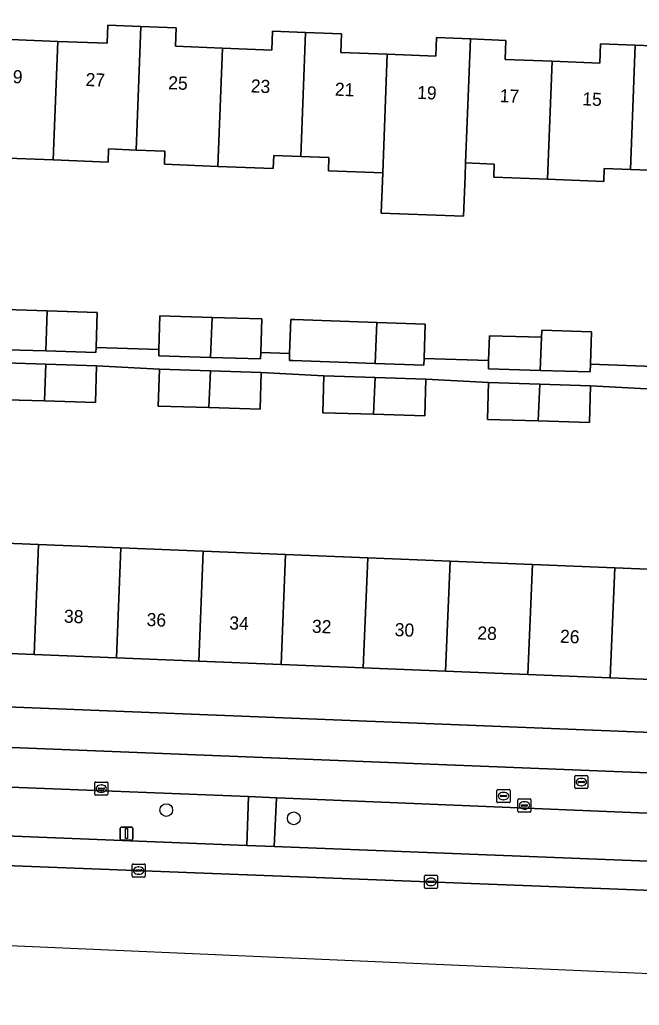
# Model space of a CAD drawing. Extents: x 160732 to 162107, y 387428 to 388479.
# Drawn here: x 161302.4 to 161349.8, y 387460.7 to 387536.1 of the extents above; entities that cross this region are included whole.
import ezdxf

# ---------------------------------------------------------------- set-up
doc = ezdxf.new("R2010")
doc.units = 0
for name, color, linetype in [('IMGEO_Berm_groen', 7, 'Continuous'), ('IMGEO_Boom', 7, 'Continuous'), ('IMGEO_Erf', 7, 'Continuous'), ('IMGEO_Fietspad_open', 7, 'Continuous'), ('IMGEO_Kolk', 7, 'Continuous'), ('IMGEO_Lichtmast', 7, 'Continuous'), ('IMGEO_Pand', 7, 'Continuous'), ('IMGEO_Pand_nummerreeks', 7, 'Continuous'), ('IMGEO_Parkeervlak_open', 7, 'Continuous'), ('IMGEO_Rijbaan_lokaal_gesloten', 7, 'Continuous'), ('IMGEO_Rioolput', 7, 'Continuous'), ('IMGEO_Voetpad_open', 7, 'Continuous')]:
    doc.layers.add(name, color=color, linetype=linetype)

msp = doc.modelspace()

# ---------------------------------------------------------------- linework, layer by layer
at = {"layer": 'IMGEO_Berm_groen'}
for points in [[(161319.919, 387476.701), (161297.792, 387477.555), (161297.671, 387473.821), (161301.33, 387473.681), (161319.774, 387472.953)], [(161357.767, 387475.119), (161322.728, 387476.571), (161322.041, 387476.599), (161321.88, 387472.869), (161357.613, 387471.474)]]:
    msp.add_lwpolyline(points, close=True, dxfattribs=at)
at = {"layer": 'IMGEO_Boom'}
for centre in [(161313.621, 387475.654), (161323.374, 387475.027)]:
    msp.add_circle(centre, 0.489, dxfattribs=at)
at = {"layer": 'IMGEO_Erf'}
for points in [[(161301.72, 387534.538), (161305.324, 387534.396), (161309.106, 387534.248), (161309.161, 387535.638), (161311.679, 387535.539), (161314.373, 387535.433), (161314.317, 387534.024), (161317.925, 387533.883), (161321.699, 387533.735), (161321.756, 387535.181), (161324.282, 387535.082), (161327.023, 387534.974), (161326.967, 387533.552), (161330.528, 387533.413), (161334.243, 387533.267), (161334.299, 387534.685), (161336.886, 387534.584), (161339.601, 387534.477), (161339.544, 387533.018), (161343.132, 387532.878), (161346.775, 387532.735), (161346.833, 387534.217), (161349.49, 387534.112), (161352.091, 387534.01)], [(161351.29, 387524.528), (161349.126, 387524.613), (161347.124, 387524.692), (161347.085, 387523.688), (161342.784, 387523.857), (161338.671, 387524.019), (161338.711, 387525.022), (161336.518, 387525.108), (161336.479, 387524.105), (161336.36, 387521.035), (161330.054, 387521.282), (161330.174, 387524.352), (161326.019, 387524.515), (161326.059, 387525.518), (161323.913, 387525.602), (161321.841, 387525.683), (161321.801, 387524.68), (161317.573, 387524.846), (161313.474, 387525.007), (161313.513, 387526.009), (161311.311, 387526.096), (161309.215, 387526.178), (161309.175, 387525.176), (161304.971, 387525.341), (161300.789, 387525.505)], [(161300.538, 387513.923), (161304.521, 387513.8), (161308.334, 387513.682), (161308.251, 387511.004), (161313.06, 387510.854), (161313.14, 387513.428), (161317.123, 387513.305), (161320.936, 387513.187), (161320.856, 387510.613), (161323.054, 387510.535), (161323.146, 387513.147), (161323.428, 387513.137), (161329.727, 387512.916), (161333.433, 387512.785), (161333.341, 387510.174), (161338.275, 387510), (161338.334, 387511.907), (161342.319, 387511.785), (161342.339, 387512.316), (161346.147, 387512.198), (161346.07, 387509.726), (161350.887, 387509.557)], [(161350.862, 387507.812), (161346.068, 387508.081), (161345.981, 387505.266), (161342.069, 387505.387), (161338.185, 387505.507), (161338.273, 387508.322), (161333.478, 387508.591), (161333.391, 387505.776), (161329.479, 387505.897), (161325.595, 387506.017), (161325.683, 387508.832), (161320.887, 387509.101), (161320.8, 387506.286), (161316.886, 387506.407), (161313.004, 387506.527), (161313.092, 387509.342), (161308.298, 387509.611), (161308.211, 387506.796), (161304.297, 387506.917), (161300.415, 387507.037)], [(161297.558, 387496.199), (161303.853, 387495.944), (161310.147, 387495.689), (161316.442, 387495.434), (161322.737, 387495.179), (161329.033, 387494.924), (161335.328, 387494.669), (161341.623, 387494.414), (161347.917, 387494.159), (161354.212, 387493.904)]]:
    msp.add_lwpolyline(points, dxfattribs=at)
msp.add_lwpolyline([(161379.05, 387484.491), (161372.756, 387484.746), (161366.461, 387485.001), (161360.166, 387485.256), (161353.871, 387485.511), (161347.576, 387485.766), (161341.282, 387486.021), (161334.987, 387486.275), (161328.692, 387486.53), (161322.397, 387486.785), (161316.102, 387487.04), (161309.807, 387487.295), (161303.513, 387487.55), (161297.218, 387487.805), (161290.695, 387488.069), (161290.53, 387483.984), (161391.709, 387479.945), (161391.87, 387483.972), (161385.345, 387484.236)], close=True, dxfattribs=at)
at = {"layer": 'IMGEO_Fietspad_open'}
for points in [[(161410.914, 387476.063), (161399.721, 387476.544), (161272.966, 387481.59), (161267.154, 387480.933), (161265.078, 387480.699), (161254.129, 387479.306), (161252.802, 387479.356), (161252.434, 387479.398), (161246.605, 387479.634), (161134.151, 387484.191)], [(161297.792, 387477.555), (161319.919, 387476.701), (161322.041, 387476.599), (161322.728, 387476.571), (161357.767, 387475.119), (161359.86, 387475.06), (161384.776, 387474.068), (161386.124, 387474.031), (161406.28, 387473.199), (161409.676, 387473.086), (161409.548, 387469.274), (161410.044, 387469.273)]]:
    msp.add_lwpolyline(points, dxfattribs=at)
at = {"layer": 'IMGEO_Kolk'}
for p, q in [((161308.148, 387476.872), (161308.148, 387477.724)), ((161308.223, 387477.798), (161309.075, 387477.798)), ((161308.636, 387477.578), (161308.661, 387477.578)), ((161309.149, 387477.724), (161309.149, 387476.872)), ((161309.075, 387476.798), (161308.223, 387476.798)), ((161308.407, 387477.292), (161308.407, 387477.304)), ((161308.845, 387477.255), (161308.447, 387477.255)), ((161308.45, 387477.341), (161308.848, 387477.341)), ((161308.659, 387477.018), (161308.634, 387477.018)), ((161308.891, 387477.304), (161308.891, 387477.292)), ((161340.515, 387475.58), (161340.515, 387476.432)), ((161340.59, 387476.506), (161341.442, 387476.506)), ((161340.774, 387476), (161340.774, 387476.012)), ((161341.212, 387475.963), (161340.814, 387475.963)), ((161340.817, 387476.049), (161341.215, 387476.049)), ((161341.003, 387476.286), (161341.028, 387476.286)), ((161341.258, 387476.012), (161341.258, 387476)), ((161341.516, 387476.432), (161341.516, 387475.58)), ((161341.442, 387475.506), (161340.59, 387475.506)), ((161341.026, 387475.726), (161341.001, 387475.726)), ((161311.011, 387470.607), (161311.011, 387471.459)), ((161311.086, 387471.533), (161311.938, 387471.533)), ((161312.012, 387471.459), (161312.012, 387470.607)), ((161311.27, 387471.027), (161311.27, 387471.039)), ((161311.708, 387470.99), (161311.31, 387470.99)), ((161311.313, 387471.076), (161311.711, 387471.076)), ((161311.522, 387470.753), (161311.497, 387470.753)), ((161311.499, 387471.313), (161311.524, 387471.313)), ((161311.754, 387471.039), (161311.754, 387471.027)), ((161311.938, 387470.533), (161311.086, 387470.533)), ((161333.365, 387469.743), (161333.365, 387470.595)), ((161333.44, 387470.669), (161334.292, 387470.669)), ((161333.624, 387470.163), (161333.624, 387470.175)), ((161334.062, 387470.126), (161333.664, 387470.126)), ((161333.667, 387470.212), (161334.065, 387470.212)), ((161333.853, 387470.449), (161333.878, 387470.449)), ((161334.108, 387470.175), (161334.108, 387470.163)), ((161334.366, 387470.595), (161334.366, 387469.743)), ((161334.292, 387469.669), (161333.44, 387469.669)), ((161333.876, 387469.889), (161333.851, 387469.889))]:
    msp.add_line(p, q, dxfattribs=at)
for points in [[(161308.148, 387476.872), (161308.148, 387477.724)], [(161308.223, 387477.798), (161309.075, 387477.798)], [(161309.149, 387477.724), (161309.149, 387476.872)], [(161309.075, 387476.798), (161308.223, 387476.798)], [(161340.515, 387475.58), (161340.515, 387476.432)], [(161340.59, 387476.506), (161341.442, 387476.506)], [(161341.516, 387476.432), (161341.516, 387475.58)], [(161341.442, 387475.506), (161340.59, 387475.506)], [(161311.011, 387470.607), (161311.011, 387471.459)], [(161311.086, 387471.533), (161311.938, 387471.533)], [(161312.012, 387471.459), (161312.012, 387470.607)], [(161311.938, 387470.533), (161311.086, 387470.533)], [(161333.365, 387469.743), (161333.365, 387470.595)], [(161333.44, 387470.669), (161334.292, 387470.669)], [(161334.366, 387470.595), (161334.366, 387469.743)], [(161334.292, 387469.669), (161333.44, 387469.669)]]:
    msp.add_lwpolyline(points, dxfattribs=at)
for centre, radius, start, end in [((161308.225, 387477.722), 0.0765, 91.55205, 178.44795), ((161308.225, 387477.722), 0.0765, 91.55205, 178.44795), ((161309.073, 387477.722), 0.0765, 1.55205, 88.44795), ((161309.073, 387477.722), 0.0765, 1.55205, 88.44795), ((161308.225, 387476.874), 0.0765, 181.55205, 268.44795), ((161308.225, 387476.874), 0.0765, 181.55205, 268.44795), ((161308.447, 387477.301), 0.0403, 85.87752, 175.75265), ((161308.444, 387477.291), 0.0366, 178.93798, 274.71019), ((161308.848, 387477.298), 0.043, 264.86636, 352.45326), ((161308.852, 387477.303), 0.0386, 1.73085, 96.63898), ((161309.073, 387476.874), 0.0765, 271.55205, 358.44795), ((161309.073, 387476.874), 0.0765, 271.55205, 358.44795), ((161340.592, 387476.43), 0.0765, 91.55205, 178.44795), ((161340.592, 387476.43), 0.0765, 91.55205, 178.44795), ((161340.814, 387476.009), 0.0403, 85.87752, 175.75265), ((161340.811, 387475.999), 0.0366, 178.93798, 274.71019), ((161341.215, 387476.006), 0.043, 264.86636, 352.45326), ((161341.219, 387476.011), 0.0386, 1.73085, 96.63898), ((161341.44, 387476.43), 0.0765, 1.55205, 88.44795), ((161341.44, 387476.43), 0.0765, 1.55205, 88.44795), ((161340.592, 387475.582), 0.0765, 181.55205, 268.44795), ((161340.592, 387475.582), 0.0765, 181.55205, 268.44795), ((161341.44, 387475.582), 0.0765, 271.55205, 358.44795), ((161341.44, 387475.582), 0.0765, 271.55205, 358.44795), ((161311.088, 387471.457), 0.0765, 91.55205, 178.44795), ((161311.088, 387471.457), 0.0765, 91.55205, 178.44795), ((161311.936, 387471.457), 0.0765, 1.55205, 88.44795), ((161311.936, 387471.457), 0.0765, 1.55205, 88.44795), ((161311.31, 387471.036), 0.0403, 85.87752, 175.75265), ((161311.307, 387471.026), 0.0366, 178.93798, 274.71019), ((161311.711, 387471.033), 0.043, 264.86636, 352.45326), ((161311.715, 387471.038), 0.0386, 1.73085, 96.63898), ((161311.088, 387470.609), 0.0765, 181.55205, 268.44795), ((161311.088, 387470.609), 0.0765, 181.55205, 268.44795), ((161311.936, 387470.609), 0.0765, 271.55205, 358.44795), ((161311.936, 387470.609), 0.0765, 271.55205, 358.44795), ((161333.442, 387470.593), 0.0765, 91.55205, 178.44795), ((161333.442, 387470.593), 0.0765, 91.55205, 178.44795), ((161333.664, 387470.172), 0.0403, 85.87752, 175.75265), ((161333.661, 387470.162), 0.0366, 178.93798, 274.71019), ((161334.065, 387470.169), 0.043, 264.86636, 352.45326), ((161334.069, 387470.174), 0.0386, 1.73085, 96.63898), ((161334.29, 387470.593), 0.0765, 1.55205, 88.44795), ((161334.29, 387470.593), 0.0765, 1.55205, 88.44795), ((161333.442, 387469.745), 0.0765, 181.55205, 268.44795), ((161333.442, 387469.745), 0.0765, 181.55205, 268.44795), ((161334.29, 387469.745), 0.0765, 271.55205, 358.44795), ((161334.29, 387469.745), 0.0765, 271.55205, 358.44795)]:
    msp.add_arc(centre, radius, start, end, dxfattribs=at)
for centre, major_axis, ratio, start_param, end_param in [((161308.635, 387477.298), (-0.387, 0.002), 0.722429, 4.712389, 7.853982), ((161308.66, 387477.298), (-0.39, 0.002), 0.717154, 1.570796, 4.712389), ((161341.002, 387476.006), (-0.387, 0.002), 0.722429, 4.712389, 7.853982), ((161341.027, 387476.006), (-0.39, 0.002), 0.717154, 1.570796, 4.712389), ((161311.498, 387471.033), (-0.387, 0.002), 0.722429, 4.712389, 7.853982), ((161311.523, 387471.033), (-0.39, 0.002), 0.717154, 1.570796, 4.712389), ((161333.852, 387470.169), (-0.387, 0.002), 0.722429, 4.712389, 7.853982), ((161333.877, 387470.169), (-0.39, 0.002), 0.717154, 1.570796, 4.712389)]:
    msp.add_ellipse(centre, major_axis=major_axis, ratio=ratio, start_param=start_param, end_param=end_param, dxfattribs=at)
at = {"layer": 'IMGEO_Lichtmast'}
for p, q in [((161310.087, 387473.459), (161310.087, 387474.259)), ((161310.087, 387474.259), (161310.087, 387473.459)), ((161310.187, 387474.359), (161310.977, 387474.359)), ((161310.977, 387474.359), (161310.187, 387474.359)), ((161311.077, 387474.259), (161311.077, 387473.459)), ((161311.077, 387473.459), (161311.077, 387474.259)), ((161310.977, 387473.359), (161310.187, 387473.359)), ((161310.187, 387473.359), (161310.977, 387473.359))]:
    msp.add_line(p, q, dxfattribs=at)
msp.add_lwpolyline([(161310.507, 387474.234), (161310.657, 387474.234), (161310.657, 387473.484), (161310.507, 387473.484), (161310.507, 387474.234)], dxfattribs=at)
for centre, start, end in [((161310.187, 387474.259), 90, 180), ((161310.187, 387474.259), 90, 180), ((161310.977, 387474.259), 0, 90), ((161310.977, 387474.259), 360, 90), ((161310.187, 387473.459), 180, 270), ((161310.187, 387473.459), 180, 270), ((161310.977, 387473.459), 270, 0), ((161310.977, 387473.459), 270, 0)]:
    msp.add_arc(centre, 0.1, start, end, dxfattribs=at)
at = {"layer": 'IMGEO_Pand'}
for points in [[(161305.324, 387534.396), (161301.72, 387534.538), (161301.775, 387535.947), (161299.078, 387536.053), (161298.709, 387526.59), (161300.828, 387526.507), (161300.789, 387525.505), (161304.971, 387525.341)], [(161311.679, 387535.539), (161309.161, 387535.638), (161309.106, 387534.248), (161305.324, 387534.396), (161304.971, 387525.341), (161309.175, 387525.176), (161309.215, 387526.178), (161311.311, 387526.096)], [(161317.925, 387533.883), (161314.317, 387534.024), (161314.373, 387535.433), (161311.679, 387535.539), (161311.311, 387526.096), (161313.513, 387526.009), (161313.474, 387525.007), (161317.573, 387524.846)], [(161324.282, 387535.082), (161321.756, 387535.181), (161321.699, 387533.735), (161317.925, 387533.883), (161317.573, 387524.846), (161321.801, 387524.68), (161321.841, 387525.683), (161323.913, 387525.602)], [(161330.528, 387533.413), (161326.967, 387533.552), (161327.023, 387534.974), (161324.282, 387535.082), (161323.913, 387525.602), (161326.059, 387525.518), (161326.019, 387524.515), (161330.174, 387524.352)], [(161336.886, 387534.584), (161334.299, 387534.685), (161334.243, 387533.267), (161330.528, 387533.413), (161330.174, 387524.352), (161330.054, 387521.282), (161336.36, 387521.035), (161336.479, 387524.105), (161336.518, 387525.108)], [(161343.132, 387532.878), (161339.544, 387533.018), (161339.601, 387534.477), (161336.886, 387534.584), (161336.518, 387525.108), (161338.711, 387525.022), (161338.671, 387524.019), (161342.784, 387523.857)], [(161349.49, 387534.112), (161346.833, 387534.217), (161346.775, 387532.735), (161343.132, 387532.878), (161342.784, 387523.857), (161347.085, 387523.688), (161347.124, 387524.692), (161349.126, 387524.613)], [(161355.738, 387532.4), (161352.033, 387532.545), (161352.091, 387534.01), (161349.49, 387534.112), (161349.126, 387524.613), (161351.29, 387524.528), (161351.25, 387523.525), (161355.394, 387523.362)], [(161304.521, 387513.8), (161300.538, 387513.923), (161300.455, 387511.245), (161300.443, 387510.861), (161304.402, 387510.739)], [(161308.334, 387513.682), (161304.521, 387513.8), (161304.402, 387510.739), (161308.239, 387510.62), (161308.251, 387511.004)], [(161317.123, 387513.305), (161313.14, 387513.428), (161313.06, 387510.854), (161313.045, 387510.366), (161317.004, 387510.244)], [(161320.936, 387513.187), (161317.123, 387513.305), (161317.004, 387510.244), (161320.841, 387510.125), (161320.856, 387510.613)], [(161329.727, 387512.916), (161323.428, 387513.137), (161323.146, 387513.147), (161323.054, 387510.535), (161323.036, 387510.018), (161323.306, 387510.008), (161329.605, 387509.787)], [(161333.433, 387512.785), (161329.727, 387512.916), (161329.605, 387509.787), (161333.323, 387509.656), (161333.341, 387510.174)], [(161346.147, 387512.198), (161342.339, 387512.316), (161342.319, 387511.785), (161342.221, 387509.254), (161346.052, 387509.136), (161346.07, 387509.726)], [(161342.319, 387511.785), (161338.334, 387511.907), (161338.275, 387510), (161338.256, 387509.377), (161342.221, 387509.254)], [(161300.503, 387509.852), (161300.415, 387507.037), (161304.297, 387506.917), (161304.411, 387509.731)], [(161308.211, 387506.796), (161308.298, 387509.611), (161304.411, 387509.731), (161304.297, 387506.917)], [(161313.092, 387509.342), (161313.004, 387506.527), (161316.886, 387506.407), (161317, 387509.221)], [(161320.8, 387506.286), (161320.887, 387509.101), (161317, 387509.221), (161316.886, 387506.407)], [(161325.683, 387508.832), (161325.595, 387506.017), (161329.479, 387505.897), (161329.593, 387508.711)], [(161333.391, 387505.776), (161333.478, 387508.591), (161329.593, 387508.711), (161329.479, 387505.897)], [(161338.273, 387508.322), (161338.185, 387505.507), (161342.069, 387505.387), (161342.183, 387508.201)], [(161345.981, 387505.266), (161346.068, 387508.081), (161342.183, 387508.201), (161342.069, 387505.387)], [(161303.853, 387495.944), (161297.558, 387496.199), (161297.218, 387487.805), (161303.513, 387487.55)], [(161303.513, 387487.55), (161309.807, 387487.295), (161310.147, 387495.689), (161303.853, 387495.944)], [(161316.442, 387495.434), (161310.147, 387495.689), (161309.807, 387487.295), (161316.102, 387487.04)], [(161316.102, 387487.04), (161322.397, 387486.785), (161322.737, 387495.179), (161316.442, 387495.434)], [(161329.033, 387494.924), (161322.737, 387495.179), (161322.397, 387486.785), (161328.692, 387486.53)], [(161328.692, 387486.53), (161334.987, 387486.275), (161335.328, 387494.669), (161329.033, 387494.924)], [(161341.623, 387494.414), (161335.328, 387494.669), (161334.987, 387486.275), (161341.282, 387486.021)], [(161341.282, 387486.021), (161347.576, 387485.766), (161347.917, 387494.159), (161341.623, 387494.414)], [(161354.212, 387493.904), (161347.917, 387494.159), (161347.576, 387485.766), (161353.871, 387485.511)]]:
    msp.add_lwpolyline(points, close=True, dxfattribs=at)
at = {"layer": 'IMGEO_Parkeervlak_open'}
for points in [[(161391.885, 387471.841), (161386.066, 387471.778), (161384.687, 387471.764), (161359.747, 387471.497), (161357.613, 387471.474), (161321.88, 387472.869), (161319.774, 387472.953), (161301.33, 387473.681), (161297.671, 387473.821), (161295.683, 387473.896), (161273.026, 387474.757)], [(161270.333, 387473.239), (161269.371, 387472.882), (161301.318, 387471.422), (161356.098, 387469.302), (161395.414, 387469.918)]]:
    msp.add_lwpolyline(points, dxfattribs=at)
at = {"layer": 'IMGEO_Rijbaan_lokaal_gesloten'}
for points in [[(161403.944, 387464.541), (161405.945, 387464.459), (161406.12, 387469.37), (161404.181, 387469.43), (161395.414, 387469.918), (161356.098, 387469.302), (161301.318, 387471.422)], [(161294.046, 387465.639), (161405.951, 387460.736)]]:
    msp.add_lwpolyline(points, dxfattribs=at)
at = {"layer": 'IMGEO_Rioolput'}
for p, q in [((161344.866, 387477.369), (161344.866, 387478.221)), ((161344.941, 387478.295), (161345.793, 387478.295)), ((161345.867, 387478.221), (161345.867, 387477.369)), ((161345.125, 387477.789), (161345.125, 387477.801)), ((161345.563, 387477.752), (161345.165, 387477.752)), ((161345.168, 387477.838), (161345.566, 387477.838)), ((161345.377, 387477.515), (161345.352, 387477.515)), ((161345.354, 387478.075), (161345.379, 387478.075)), ((161345.609, 387477.801), (161345.609, 387477.789)), ((161338.911, 387476.296), (161338.911, 387477.148)), ((161338.986, 387477.222), (161339.838, 387477.222)), ((161339.17, 387476.716), (161339.17, 387476.728)), ((161339.213, 387476.765), (161339.611, 387476.765)), ((161339.399, 387477.002), (161339.424, 387477.002)), ((161339.654, 387476.728), (161339.654, 387476.716)), ((161339.912, 387477.148), (161339.912, 387476.296)), ((161345.793, 387477.295), (161344.941, 387477.295)), ((161339.838, 387476.222), (161338.986, 387476.222)), ((161339.608, 387476.679), (161339.21, 387476.679)), ((161339.422, 387476.442), (161339.397, 387476.442))]:
    msp.add_line(p, q, dxfattribs=at)
for points in [[(161344.866, 387477.369), (161344.866, 387478.221)], [(161344.941, 387478.295), (161345.793, 387478.295)], [(161345.867, 387478.221), (161345.867, 387477.369)], [(161338.911, 387476.296), (161338.911, 387477.148)], [(161338.986, 387477.222), (161339.838, 387477.222)], [(161339.912, 387477.148), (161339.912, 387476.296)], [(161345.793, 387477.295), (161344.941, 387477.295)], [(161339.838, 387476.222), (161338.986, 387476.222)]]:
    msp.add_lwpolyline(points, dxfattribs=at)
for centre, radius, start, end in [((161344.943, 387478.219), 0.0765, 91.55205, 178.44795), ((161344.943, 387478.219), 0.0765, 91.55205, 178.44795), ((161345.791, 387478.219), 0.0765, 1.55205, 88.44795), ((161345.791, 387478.219), 0.0765, 1.55205, 88.44795), ((161345.165, 387477.798), 0.0403, 85.87752, 175.75265), ((161345.162, 387477.788), 0.0366, 178.93798, 274.71019), ((161345.566, 387477.795), 0.043, 264.86636, 352.45326), ((161345.57, 387477.8), 0.0386, 1.73085, 96.63898), ((161338.988, 387477.146), 0.0765, 91.55205, 178.44795), ((161338.988, 387477.146), 0.0765, 91.55205, 178.44795), ((161339.21, 387476.725), 0.0403, 85.87752, 175.75265), ((161339.207, 387476.715), 0.0366, 178.93798, 274.71019), ((161339.611, 387476.722), 0.043, 264.86636, 352.45326), ((161339.615, 387476.727), 0.0386, 1.73085, 96.63898), ((161339.836, 387477.146), 0.0765, 1.55205, 88.44795), ((161339.836, 387477.146), 0.0765, 1.55205, 88.44795), ((161344.943, 387477.371), 0.0765, 181.55205, 268.44795), ((161344.943, 387477.371), 0.0765, 181.55205, 268.44795), ((161345.791, 387477.371), 0.0765, 271.55205, 358.44795), ((161345.791, 387477.371), 0.0765, 271.55205, 358.44795), ((161338.988, 387476.298), 0.0765, 181.55205, 268.44795), ((161338.988, 387476.298), 0.0765, 181.55205, 268.44795), ((161339.836, 387476.298), 0.0765, 271.55205, 358.44795), ((161339.836, 387476.298), 0.0765, 271.55205, 358.44795)]:
    msp.add_arc(centre, radius, start, end, dxfattribs=at)
for centre, major_axis, ratio, start_param, end_param in [((161345.353, 387477.795), (-0.387, 0.002), 0.722429, 4.712389, 7.853982), ((161345.378, 387477.795), (-0.39, 0.002), 0.717154, 1.570796, 4.712389), ((161339.398, 387476.722), (-0.387, 0.002), 0.722429, 4.712389, 7.853982), ((161339.423, 387476.722), (-0.39, 0.002), 0.717154, 1.570796, 4.712389)]:
    msp.add_ellipse(centre, major_axis=major_axis, ratio=ratio, start_param=start_param, end_param=end_param, dxfattribs=at)
at = {"layer": 'IMGEO_Voetpad_open'}
for points in [[(161350.887, 387509.557), (161346.07, 387509.726), (161346.052, 387509.136), (161342.221, 387509.254), (161338.256, 387509.377), (161338.275, 387510), (161333.341, 387510.174), (161333.323, 387509.656), (161329.605, 387509.787), (161323.306, 387510.008), (161323.036, 387510.018), (161323.054, 387510.535), (161320.856, 387510.613), (161320.841, 387510.125), (161317.004, 387510.244), (161313.045, 387510.366), (161313.06, 387510.854), (161308.251, 387511.004), (161308.239, 387510.62), (161304.402, 387510.739), (161300.443, 387510.861)], [(161300.503, 387509.852), (161304.411, 387509.731), (161308.298, 387509.611), (161313.092, 387509.342), (161317, 387509.221), (161320.887, 387509.101), (161325.683, 387508.832), (161329.593, 387508.711), (161333.478, 387508.591), (161338.273, 387508.322), (161342.183, 387508.201), (161346.068, 387508.081), (161350.862, 387507.812)], [(161413.38, 387480.844), (161413.09, 387480.546), (161411.531, 387479.518), (161411.125, 387479.406), (161409.153, 387479.343), (161393.326, 387479.979), (161393.189, 387479.985), (161393.185, 387479.886), (161391.709, 387479.945), (161290.53, 387483.984), (161288.995, 387484.045), (161266.95, 387484.925), (161267.154, 387480.933), (161272.966, 387481.59), (161399.721, 387476.544), (161410.914, 387476.063)]]:
    msp.add_lwpolyline(points, dxfattribs=at)
msp.add_lwpolyline([(161319.774, 387472.953), (161321.88, 387472.869), (161322.041, 387476.599), (161319.919, 387476.701)], close=True, dxfattribs=at)

# ---------------------------------------------------------------- texts
at = {"layer": 'IMGEO_Pand_nummerreeks'}
for s, rotation, p in [('29', 357.77119, (161301.122, 387531.237)), ('27', 357.77119, (161307.438, 387530.991)), ('25', 357.77119, (161313.755, 387530.745)), ('23', 357.77119, (161320.071, 387530.499)), ('21', 357.77119, (161326.501, 387530.249)), ('19', 357.77119, (161332.795, 387530.004)), ('17', 357.77119, (161339.111, 387529.758)), ('15', 357.77119, (161345.428, 387529.512)), ('38', 357.68112, (161305.783, 387489.98)), ('36', 357.68112, (161312.103, 387489.724)), ('34', 357.68112, (161318.427, 387489.468)), ('32', 357.68112, (161324.747, 387489.212)), ('30', 357.68112, (161331.077, 387488.956)), ('28', 357.68112, (161337.4, 387488.7)), ('26', 357.68112, (161343.721, 387488.444))]:
    msp.add_text(s, height=1, rotation=rotation, dxfattribs=at).set_placement(p)

doc.saveas('drawing.dxf')
